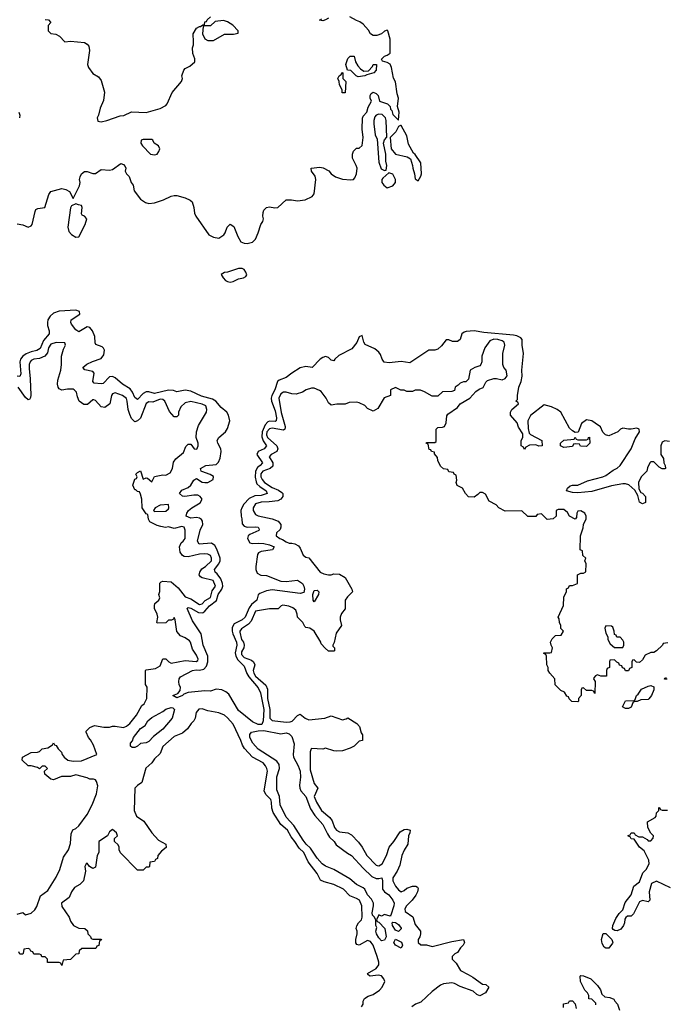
# Model space of a CAD drawing. Header units: inches. Extents: x 2710751 to 2829008, y 857003 to 965602.
# Tile 300 of 320: x 2800609 to 2805213, y 889788 to 896810. Entities that reach past the tile are written whole.
import ezdxf

# ---------------------------------------------------------------- set-up
doc = ezdxf.new("R2010")
doc.units = ezdxf.units.IN
doc.header["$MEASUREMENT"] = 0
doc.layers.add('C8808', color=7, linetype='Continuous')
doc.layers.add('C8809', color=7, linetype='Continuous')

msp = doc.modelspace()

# ---------------------------------------------------------------- linework, layer by layer
at = {"layer": 'C8808', "color": 2, "elevation": 6}
for points in [[(2803046, 889770), (2803058, 889790), (2803058, 889810), (2803068, 889830), (2803093.2, 889846.8), (2803130, 889858.8), (2803174, 889890), (2803193.2, 889910), (2803211.8, 889950), (2803206, 889970), (2803190, 889992.3), (2803164.9, 889995.1), (2803109.3, 889989.3), (2803096.4, 889996.4), (2803093.8, 890000)], [(2803806.9, 890000), (2803841.4, 889981.4), (2803910, 889931), (2803934, 889930), (2803954, 889910), (2803931, 889869), (2803890, 889848), (2803870, 889858), (2803843.1, 889883.1), (2803750, 889916), (2803710, 889936), (2803690, 889941.2), (2803630, 889934), (2803610, 889924), (2803550, 889879), (2803470, 889804), (2803431.1, 889788.9), (2803404.7, 889770)], [(2804716.4, 889783.6), (2804716.4, 889796.4), (2804690, 889826), (2804668.4, 889828.4), (2804668, 889850), (2804658, 889870), (2804638, 889890), (2804608, 889950), (2804606, 889990), (2804610, 889994), (2804630, 889992), (2804682, 889970), (2804730, 889922), (2804750.7, 889890.7), (2804760.7, 889860.7), (2804781.4, 889841.4), (2804818, 889838), (2804845.4, 889825.4), (2804852, 889810), (2804872, 889790), (2804887.3, 889747.3)], [(2804486, 889766), (2804487.3, 889792.7), (2804522, 889798), (2804530, 889814), (2804550, 889814), (2804571.3, 889791.3), (2804578, 889758)]]:
    msp.add_lwpolyline(points, dxfattribs=at)
at = {"layer": 'C8809', "color": 2}
for points, elevation in [([(2800590, 895354.8), (2800630, 895347.3), (2800670, 895330.8), (2800690, 895338.8), (2800698, 895350), (2800718, 895442), (2800724.5, 895455.5), (2800737.2, 895462.8), (2800788.9, 895471.1), (2800816.5, 895563.5), (2800830, 895584.7), (2800910, 895606), (2800938.8, 895598.8), (2800963.6, 895583.6), (2800990, 895534), (2801035.5, 895624.5), (2801041.2, 895650), (2801036, 895670), (2801040.9, 895690), (2801050, 895710.8), (2801070, 895727.3), (2801090, 895727.7), (2801130, 895712.7), (2801150, 895713.4), (2801190, 895741), (2801250, 895736), (2801270, 895742.8), (2801330, 895784.7), (2801350, 895778), (2801362, 895762), (2801366, 895750), (2801361, 895730), (2801371.3, 895710), (2801390.6, 895690.6), (2801404.7, 895650), (2801418, 895630), (2801426, 895590), (2801470.5, 895530.5), (2801505.2, 895505.2), (2801530, 895498.8), (2801570, 895502.8), (2801635.5, 895524.5), (2801690, 895551), (2801710, 895556), (2801730, 895556), (2801790, 895538.8), (2801823.5, 895523.5), (2801838, 895510), (2801851, 895471), (2801856, 895430), (2801864.7, 895410), (2801956.9, 895276.9), (2801990, 895258), (2802030, 895252), (2802064.7, 895275.3), (2802075.3, 895290), (2802088.7, 895330), (2802110, 895352), (2802135.3, 895335.3), (2802163.5, 895263.5), (2802186.4, 895226.4), (2802210, 895216), (2802230, 895214.8), (2802270, 895224), (2802290, 895246), (2802309.3, 895290), (2802328, 895350), (2802342, 895370), (2802348, 895390), (2802342, 895410), (2802344.7, 895435.3), (2802349.1, 895450.9), (2802369.1, 895470.9), (2802390, 895476), (2802427.5, 895467.5), (2802450, 895471), (2802510, 895526), (2802546.4, 895526.4), (2802590, 895517.3), (2802645.8, 895525.8), (2802695.1, 895550), (2802710, 895567.3), (2802720.9, 895670), (2802715.3, 895695.3), (2802689, 895730), (2802688, 895750), (2802750, 895759.1), (2802773, 895753), (2802812.4, 895732.4), (2802831, 895710), (2802861, 895690), (2802910, 895672.7), (2802970, 895667.6), (2802989.6, 895670.4), (2802998.6, 895681.4), (2803011.8, 895710), (2803014.5, 895750), (2803009.3, 895770), (2802981.5, 895821.5), (2802982.7, 895850), (2802990, 895872), (2803010, 895894), (2803030, 895894), (2803050, 895914), (2803059.3, 895970), (2803051.8, 896030), (2803053.2, 896106.8), (2803059, 896121), (2803084, 896150), (2803093.6, 896186.4), (2803118, 896230), (2803108, 896250), (2803108, 896270), (2803116.4, 896283.6), (2803130, 896292), (2803150, 896284.7), (2803164.7, 896270), (2803174, 896230), (2803231, 896211), (2803251.3, 896191.3), (2803252.7, 896172.7), (2803262, 896162), (2803270, 896134), (2803310, 896094), (2803314.5, 896150), (2803302, 896190), (2803309.2, 896250), (2803300.1, 896280.1), (2803290, 896368), (2803273.8, 896393.8), (2803260.9, 896470), (2803250, 896494), (2803230, 896505.2), (2803195.3, 896515.3), (2803188.4, 896528.4), (2803209.6, 896550.4), (2803230, 896557.3), (2803250, 896572), (2803251.1, 896670), (2803235.3, 896730), (2803230, 896735.3), (2803210, 896728.7), (2803190, 896709), (2803156.4, 896696.4), (2803130, 896698), (2803110, 896708), (2803095.5, 896735.5), (2803057.2, 896777.2), (2803035.3, 896795.3), (2803010, 896804), (2802964, 896830)], 2), ([(2800790, 896812), (2800814, 896810), (2800832, 896790), (2800812, 896768), (2800812, 896730), (2800831.3, 896711.3), (2800867.1, 896707.1), (2800893.7, 896693.7), (2800930, 896652), (2800970, 896658), (2801070, 896646.8), (2801090, 896636), (2801101.1, 896621.1), (2801106, 896590), (2801092.7, 896490), (2801099.3, 896470), (2801130, 896426.8), (2801170, 896402.8), (2801190, 896376), (2801213.2, 896293.2), (2801206, 896234), (2801181.6, 896178.4), (2801170.7, 896129.3), (2801161, 896110), (2801165.4, 896085.4), (2801190, 896081), (2801230, 896090.7), (2801325.4, 896125.4), (2801352.1, 896127.9), (2801406.6, 896153.4), (2801511.5, 896148.5), (2801610, 896176.3), (2801650, 896198.8), (2801659.3, 896210), (2801695.1, 896290), (2801762, 896370), (2801768.7, 896390), (2801764, 896410), (2801779, 896450), (2801790, 896461), (2801822, 896478), (2801858, 896510), (2801858, 896530), (2801844, 896570), (2801842, 896610), (2801848.7, 896630), (2801848.9, 896651.1), (2801845.2, 896710), (2801868.7, 896750), (2801890, 896762), (2801898, 896762), (2801914, 896774), (2801926, 896774), (2801930, 896794), (2801942, 896798), (2801946, 896810), (2801970, 896831)], 6), ([(2802810, 896822), (2802790, 896809), (2802770, 896802), (2802747.3, 896807.3), (2802763.1, 896816.9)], 2), ([(2800601.6, 896150), (2800610.3, 896130.3), (2800608, 896110)], 2), ([(2805242, 893802), (2805210, 893806), (2805190, 893798), (2805182, 893770), (2805182, 893710), (2805199.6, 893679.6), (2805202, 893650), (2805211.6, 893631.6), (2805214, 893610), (2805210, 893606), (2805190, 893606), (2805170, 893618), (2805130, 893658), (2805110, 893658), (2805102, 893650), (2805085.4, 893614.6), (2805082, 893590), (2805042, 893550), (2805022, 893510), (2805023.6, 893463.6), (2805038, 893438), (2805050, 893434), (2805071.3, 893410), (2805072, 893368), (2805050, 893358), (2805029.3, 893369.3), (2805016.4, 893416.4), (2804995.3, 893455.3), (2804953.6, 893493.6), (2804930, 893501.2), (2804910, 893501.2), (2804830, 893486), (2804690, 893444.2), (2804590, 893436), (2804550, 893439.3), (2804508, 893450), (2804515.3, 893470), (2804533.6, 893486.4), (2804550, 893491), (2804590, 893491), (2804659, 893521), (2804768, 893550), (2804790, 893558.8), (2804841.5, 893598.5), (2804870, 893611.3), (2804890, 893631.3), (2804968.7, 893750), (2804998, 893822), (2805028, 893870), (2805026, 893890), (2805010, 893898), (2804970, 893888.7), (2804950, 893888.7), (2804910, 893898), (2804894, 893890), (2804874, 893870), (2804810, 893842), (2804786, 893850), (2804768.4, 893868.4), (2804750, 893906), (2804713.6, 893933.6), (2804688, 893950), (2804650, 893956), (2804616, 893930), (2804592.7, 893867.3), (2804570, 893866), (2804550, 893878), (2804530, 893898), (2804468.7, 894010), (2804442, 894030), (2804402, 894050), (2804350, 894062.7), (2804252.8, 893987.2), (2804233.4, 893950), (2804234.8, 893894.8), (2804241, 893861), (2804251.1, 893851.1), (2804332, 893810), (2804334, 893770), (2804310, 893768.7), (2804290, 893778), (2804244.7, 893775.3), (2804218, 893762), (2804210, 893746), (2804202, 893762), (2804186, 893770), (2804186, 893810), (2804198, 893830), (2804196.4, 893856.4), (2804165.2, 893905.2), (2804155.5, 893935.5), (2804108, 893990), (2804108.4, 894011.6), (2804118, 894030), (2804166, 894070), (2804162, 894082), (2804148, 894090), (2804158, 894102), (2804158, 894130), (2804169.2, 894190), (2804186, 894230), (2804192, 894268), (2804189.4, 894310), (2804200.7, 894430), (2804192.7, 894490), (2804192.7, 894530), (2804182, 894542), (2804155, 894555.1), (2804130, 894560.9), (2803918.2, 894578.2), (2803850, 894590.9), (2803793.5, 894586.5), (2803778, 894582), (2803761, 894570), (2803750.5, 894529.5), (2803730, 894514), (2803695.3, 894515.3), (2803670, 894528), (2803650, 894528), (2803615.9, 894484.1), (2803590, 894461.2), (2803570, 894454), (2803525.8, 894454.2), (2803390, 894362), (2803328.5, 894371.5), (2803243.3, 894363.3), (2803208.1, 894368.1), (2803192.7, 894390), (2803182, 894422), (2803170, 894439.3), (2803141.6, 894461.6), (2803073.6, 894493.6), (2803064, 894510), (2803050, 894558), (2803030, 894548), (2803013, 894507), (2802977.7, 894462.3), (2802885.1, 894414.9), (2802856, 894390), (2802850, 894378), (2802830, 894382), (2802810, 894402), (2802790, 894408.7), (2802770, 894402), (2802752, 894390), (2802694, 894330), (2802650, 894337.2), (2802610, 894326.6), (2802550, 894289.6), (2802510, 894258), (2802460.4, 894239.6), (2802447.8, 894230), (2802428.3, 894170), (2802407.1, 894130), (2802401.8, 894110), (2802404.4, 894090), (2802430, 894021), (2802439.6, 893970), (2802437.1, 893950), (2802430, 893944.7), (2802390, 893946.6), (2802377.7, 893942.3), (2802358.9, 893921.1), (2802338.3, 893870), (2802336.2, 893836.2), (2802345.5, 893805.5), (2802368.4, 893770), (2802353.4, 893750), (2802310.4, 893729.6), (2802300.4, 893710), (2802340.4, 893650), (2802323.8, 893630), (2802303.8, 893616.2), (2802290.2, 893590), (2802287.3, 893547.3), (2802294.2, 893514.2), (2802300.7, 893500.7), (2802320.7, 893480.7), (2802365.5, 893450), (2802374, 893430), (2802330, 893417.7), (2802285.8, 893414.2), (2802244.1, 893395.9), (2802206.1, 893353.9), (2802191.8, 893330), (2802185.7, 893310), (2802187.4, 893270), (2802193.7, 893250), (2802195.8, 893215.8), (2802210, 893198), (2802230, 893190.4), (2802290, 893193.7), (2802310, 893190.4), (2802316.3, 893176.3), (2802313.1, 893166.9), (2802250, 893139.6), (2802238, 893130), (2802232.4, 893110), (2802250, 893080.4), (2802270, 893073.7), (2802310, 893078), (2802350, 893074), (2802390, 893065.5), (2802422.8, 893050), (2802412, 893030), (2802330, 893016.3), (2802312.8, 893007.3), (2802303.6, 892996.4), (2802291.8, 892910), (2802292, 892890), (2802302.8, 892862.7), (2802328.5, 892848.5), (2802370, 892846), (2802470, 892805.5), (2802510, 892803.8), (2802590, 892812.4), (2802624.9, 892790), (2802635.8, 892770), (2802639.5, 892750), (2802634, 892726), (2802610, 892716.9), (2802410, 892745.1), (2802370, 892737.6), (2802321.4, 892718.6), (2802310.4, 892709.6), (2802299.3, 892670), (2802261.2, 892638.8), (2802244.7, 892615.3), (2802216.5, 892550), (2802194.9, 892530), (2802138.8, 892501.2), (2802125.1, 892474.9), (2802123.7, 892450), (2802128.4, 892430), (2802156.1, 892370), (2802157.3, 892350), (2802145.4, 892294.6), (2802151.1, 892270), (2802164.7, 892244.7), (2802210, 892200.5), (2802227.5, 892147.5), (2802243.1, 892123.1), (2802310, 892044.4), (2802326.3, 892010), (2802348.9, 891890), (2802344.9, 891810), (2802335.2, 891784.8), (2802310, 891782.7), (2802270, 891802.7), (2802170, 891883.7), (2802099.7, 891999.7), (2802077.7, 892017.7), (2802050, 892029.8), (2802010, 892035.1), (2801970, 892020.7), (2801930, 892023.7), (2801810, 892012.3), (2801778.8, 892001.2), (2801770, 891989.4), (2801730, 891974), (2801702, 891990), (2801736, 892004), (2801753.6, 892026.4), (2801755.1, 892050), (2801747, 892067), (2801744, 892090), (2801745.4, 892110), (2801755.2, 892124.8), (2801841.2, 892170), (2801866.4, 892173.6), (2801890, 892170.2), (2801921.4, 892178.6), (2801940, 892200), (2801951.1, 892230), (2801949.7, 892270), (2801916.9, 892350), (2801903.1, 892430), (2801842, 892522), (2801802.7, 892610), (2801810, 892617.3), (2801830, 892614.4), (2801882.8, 892582.8), (2801910, 892579.5), (2801917, 892583), (2801930, 892591.8), (2801962.6, 892630), (2802012.4, 892667.6), (2802024.5, 892710), (2802049.8, 892750), (2802056.4, 892770), (2802054.7, 892790), (2802042.3, 892822.3), (2802017.7, 892857.7), (2802002.9, 892870), (2801998.7, 892890), (2802029.7, 892930), (2802039.1, 892950), (2802039.2, 892970), (2802014.7, 893034.7), (2801999.4, 893059.4), (2801976.6, 893076.6), (2801889.7, 893069.7), (2801877, 893090), (2801896.9, 893170), (2801914.7, 893210), (2801913.3, 893233.3), (2801905.7, 893245.7), (2801890, 893255.8), (2801870, 893259.1), (2801830, 893255.8), (2801796, 893270), (2801799.6, 893290), (2801813.3, 893310), (2801837, 893330), (2801895.3, 893364.7), (2801909.6, 893390), (2801897, 893410), (2801878.5, 893418.5), (2801850, 893418.9), (2801786, 893410), (2801770, 893412.7), (2801749.2, 893430), (2801766.2, 893453.8), (2801810, 893474.4), (2801829.5, 893490), (2801850, 893526.8), (2801864.5, 893535.5), (2801870, 893537.3), (2801910, 893513), (2801930, 893508.5), (2801950, 893510.5), (2801989.2, 893530), (2801991.5, 893551.5), (2801967.7, 893567.7), (2801906.8, 893586.8), (2801902, 893590), (2801899, 893610), (2801935.3, 893630), (2802010, 893638.7), (2802026.4, 893653.6), (2802037.4, 893682.6), (2802045.7, 893730), (2802043.5, 893750), (2802020.9, 893790), (2802018, 893810), (2802029.6, 893830.4), (2802076.2, 893870), (2802090, 893894.8), (2802107.8, 893950), (2802097.4, 893990), (2802085.6, 894010), (2802044.8, 894044.8), (2802008, 894090), (2801983.3, 894103.3), (2801905.7, 894125.7), (2801830, 894162), (2801790, 894168), (2801730, 894157.2), (2801705.8, 894165.8), (2801670, 894168.4), (2801570, 894144.8), (2801530, 894155.3), (2801510, 894156), (2801490, 894144.2), (2801450, 894102), (2801430, 894116), (2801413.2, 894153.2), (2801396.5, 894176.5), (2801342, 894210), (2801290, 894256.2), (2801270, 894265.6), (2801250, 894263.6), (2801203.8, 894216.2), (2801190, 894212), (2801139, 894219), (2801129.5, 894230), (2801140.9, 894290), (2801130, 894300.9), (2801072.9, 894312.9), (2801059, 894330), (2801087.1, 894352.9), (2801127, 894373), (2801190, 894392.7), (2801210, 894421), (2801212.6, 894452.6), (2801207.6, 894467.6), (2801196.3, 894476.3), (2801152.5, 894492.5), (2801146.3, 894506.3), (2801145.1, 894550), (2801127, 894590), (2801110, 894615.1), (2801090, 894620.7), (2801030, 894584.5), (2801010, 894597.2), (2800979.1, 894639.1), (2800972.3, 894650), (2800976, 894670), (2801037, 894710), (2801035.1, 894730), (2801010, 894738.9), (2800890, 894732.3), (2800850, 894716.9), (2800825.1, 894694.9), (2800810.3, 894670), (2800806.7, 894650), (2800808.1, 894628.1), (2800819.5, 894590), (2800818.4, 894570), (2800778.4, 894521.6), (2800754.3, 894465.7), (2800730, 894451.3), (2800690, 894442.3), (2800653.8, 894426.2), (2800630.2, 894409.8), (2800614.9, 894390), (2800610.3, 894370), (2800616.2, 894283.8), (2800610, 894266.6), (2800590, 894268)], 2), ([(2800590, 890432), (2800630, 890442), (2800650, 890426), (2800690, 890439.1), (2800717.1, 890462.9), (2800730, 890486), (2800758, 890562), (2800810, 890599.1), (2800870, 890694.8), (2800895.1, 890750), (2800922, 890838), (2800956.2, 890890), (2800970, 890934), (2800975.3, 891004.7), (2800988.4, 891031.6), (2801010, 891042), (2801030, 891061), (2801090, 891142), (2801126.6, 891210), (2801157, 891290), (2801165.6, 891345.6), (2801157.2, 891377.2), (2801149, 891389), (2801134, 891394), (2801110, 891394), (2801090, 891404), (2801010, 891424), (2800970, 891412.3), (2800906.4, 891413.6), (2800850.9, 891389.1), (2800830, 891394), (2800788, 891430), (2800786, 891450), (2800806, 891470), (2800790, 891486), (2800770, 891486), (2800750, 891468), (2800736.4, 891476.4), (2800690, 891488.7), (2800669.3, 891489.3), (2800626, 891530), (2800628, 891550), (2800690, 891584.7), (2800734.6, 891585.4), (2800750, 891592), (2800770, 891611.3), (2800810, 891618), (2800842, 891638), (2800850, 891652), (2800858, 891638), (2800870, 891634), (2800882, 891610), (2800906, 891586), (2800911, 891570), (2800926, 891550), (2800952, 891530), (2800990, 891523), (2801050, 891525.5), (2801158, 891570), (2801136.3, 891636.3), (2801114, 891674), (2801099, 891690), (2801082, 891730), (2801084, 891736), (2801110, 891762), (2801143.1, 891776.9), (2801210, 891764.7), (2801250, 891764.7), (2801270, 891772), (2801290, 891772), (2801350, 891762.8), (2801370, 891770.8), (2801395.1, 891790), (2801440.9, 891850), (2801480.2, 891919.8), (2801495.3, 891930), (2801515.3, 891970), (2801518, 892050), (2801506, 892070), (2801506, 892170), (2801510, 892174), (2801576.4, 892183.6), (2801610, 892202), (2801630, 892252), (2801650, 892251.3), (2801672, 892230), (2801690, 892221), (2801790, 892241), (2801868, 892232), (2801879, 892241), (2801882, 892250), (2801870, 892278), (2801842, 892322), (2801828, 892370), (2801820.4, 892380.4), (2801790, 892402), (2801756.5, 892416.5), (2801730, 892448), (2801718, 892530), (2801710, 892546), (2801704.7, 892535.3), (2801691.3, 892528.7), (2801670, 892528.7), (2801650, 892508.7), (2801590, 892506), (2801586, 892510), (2801593.2, 892550), (2801589, 892570), (2801569.2, 892610), (2801569, 892630), (2801572.9, 892647.1), (2801602, 892670), (2801607.3, 892687.3), (2801602, 892710), (2801608.9, 892731.1), (2801609.1, 892790.9), (2801618, 892802), (2801630, 892806.8), (2801690, 892802), (2801738.5, 892758.5), (2801790, 892694.8), (2801830, 892680.5), (2801890, 892640.5), (2801910, 892644.9), (2801932.6, 892667.4), (2801970, 892688.4), (2801982, 892738), (2802005.2, 892770), (2801988.7, 892810), (2801909.4, 892829.4), (2801897.2, 892837.2), (2801888.7, 892850), (2801893.2, 892870), (2801906.8, 892893.2), (2801932.7, 892910), (2801976, 892950), (2801977.2, 892970), (2801969.1, 892989.1), (2801950, 892999), (2801930, 893001.2), (2801890, 892999.3), (2801810, 892979.3), (2801782.7, 892982.7), (2801769, 892989), (2801752.9, 893012.9), (2801749, 893051), (2801760.2, 893079.8), (2801775.3, 893090), (2801788, 893110), (2801788.7, 893170), (2801782, 893190), (2801764.5, 893195.5), (2801710, 893182), (2801670, 893193.2), (2801649, 893189), (2801614.6, 893194.6), (2801590, 893202), (2801538, 893230), (2801528.4, 893248.4), (2801522, 893282), (2801510, 893286), (2801482, 893330), (2801479, 893390), (2801470, 893426), (2801462, 893442), (2801450, 893446), (2801438, 893458), (2801430, 893458), (2801415.3, 893490), (2801430, 893534), (2801442, 893538), (2801446, 893550), (2801438, 893570), (2801450, 893582), (2801470, 893592), (2801490, 893534), (2801510, 893542), (2801519.6, 893539.6), (2801550, 893514), (2801570, 893551.3), (2801630, 893564.7), (2801650, 893562), (2801682, 893578), (2801698, 893610), (2801704.7, 893655.3), (2801721.2, 893678.8), (2801776, 893724), (2801794.6, 893765.4), (2801810, 893782), (2801830, 893782), (2801854, 893750), (2801872.9, 893747.1), (2801882, 893770), (2801882, 893790), (2801868, 893830), (2801868.9, 893871.1), (2801884.7, 893915.3), (2801941.2, 894010), (2801944, 894030), (2801936, 894056), (2801910, 894069), (2801830, 894086), (2801790, 894078), (2801759.1, 894050), (2801741, 894010), (2801742, 893990), (2801730, 893978), (2801710, 893978), (2801676.5, 894016.5), (2801644, 894090), (2801630, 894101.2), (2801610, 894102.7), (2801557.3, 894082.7), (2801530, 894084), (2801510, 894073.2), (2801470, 893968.7), (2801450, 893948.7), (2801430, 893942), (2801406.6, 893966.6), (2801394, 893994), (2801382, 894030), (2801376.2, 894090), (2801370, 894108.7), (2801342, 894130), (2801290, 894149), (2801270, 894142), (2801262.8, 894130), (2801251.3, 894070), (2801214.8, 894045.2), (2801190, 894048.7), (2801150, 894095.3), (2801138, 894098), (2801130, 894099), (2801093.4, 894066.6), (2801065.6, 894065.6), (2801034, 894090), (2801020.2, 894120.2), (2801013.2, 894153.2), (2800998, 894170), (2800990, 894174), (2800950, 894174), (2800910, 894169), (2800890, 894178), (2800884, 894190), (2800879, 894210), (2800880.2, 894239.8), (2800902, 894310), (2800908, 894350), (2800908, 894410), (2800920.4, 894459.6), (2800935.3, 894490), (2800930, 894506), (2800870, 894508.7), (2800830, 894495.1), (2800814.8, 894470), (2800806.4, 894433.6), (2800788.5, 894411.5), (2800750, 894394.5), (2800710, 894389.2), (2800690, 894379), (2800682.8, 894370), (2800677.3, 894350), (2800677.3, 894322.7), (2800684.4, 894250), (2800687.1, 894132.9), (2800684.7, 894115.3), (2800678, 894102), (2800670, 894098), (2800650, 894115.3), (2800597, 894190)], 6), ([(2805230, 892366), (2805198, 892362), (2805194, 892350), (2805150, 892308), (2805130, 892298), (2805110, 892298), (2805070, 892278), (2805050, 892246), (2805030, 892226), (2805007.3, 892227.3), (2804990, 892246), (2804978, 892242), (2804974, 892230), (2804974, 892190), (2804958, 892182), (2804950, 892166), (2804930, 892166), (2804922, 892182), (2804907.3, 892187.3), (2804902, 892202), (2804887.3, 892207.3), (2804882, 892222), (2804867.3, 892227.3), (2804850, 892246), (2804818, 892242), (2804814, 892230), (2804814, 892190), (2804798, 892182), (2804794, 892170), (2804792.7, 892127.3), (2804752.7, 892127.3), (2804730, 892138), (2804714, 892130), (2804703.6, 892116.4), (2804702, 892110), (2804712, 892090), (2804710, 892006), (2804702, 892022), (2804690, 892026), (2804650, 892026), (2804630, 892046), (2804618, 892042), (2804614, 892030), (2804614, 891990), (2804594, 891970), (2804594, 891950), (2804590, 891946), (2804547.3, 891947.3), (2804527.3, 891967.3), (2804522, 891982), (2804510, 891986), (2804494.6, 892014.6), (2804467.3, 892027.3), (2804427.3, 892067.3), (2804426, 892110), (2804388.9, 892148.9), (2804378, 892170), (2804378, 892190), (2804368, 892210), (2804366, 892270), (2804362, 892282), (2804346, 892290), (2804346, 892294), (2804390, 892294), (2804402, 892298), (2804408, 892330), (2804398, 892350), (2804395.3, 892370), (2804405.6, 892394.4), (2804430, 892418), (2804470, 892422), (2804486, 892450), (2804468.4, 892468.4), (2804468, 892490), (2804458, 892510), (2804456.4, 892536.4), (2804448, 892550), (2804487.3, 892632.7), (2804488.9, 892691.1), (2804507.3, 892732.7), (2804508.4, 892751.6), (2804522, 892758), (2804530, 892774), (2804550, 892774), (2804586, 892790), (2804586, 892850), (2804610, 892862), (2804630, 892862), (2804647.3, 892872.7), (2804648, 892930), (2804638, 892950), (2804646, 892970), (2804626, 892990), (2804622, 893022), (2804606, 893030), (2804608, 893130), (2804627.3, 893187.3), (2804628.9, 893211.1), (2804648, 893250), (2804648, 893270), (2804638, 893290), (2804610, 893308), (2804590, 893306), (2804582, 893290), (2804579.6, 893260.4), (2804570, 893248.7), (2804528.9, 893268.9), (2804514.6, 893294.6), (2804490, 893318), (2804450, 893318), (2804434, 893310), (2804434, 893270), (2804414, 893250), (2804370, 893246), (2804330, 893286), (2804298, 893282), (2804290, 893266), (2804232.7, 893267.3), (2804190, 893308), (2804070, 893306), (2804026, 893330), (2804006, 893350), (2803956.4, 893376.4), (2803930, 893426), (2803910, 893438), (2803890, 893438), (2803876.9, 893423.1), (2803850, 893406), (2803810, 893408), (2803788, 893430), (2803766, 893470), (2803728.7, 893488.7), (2803722, 893510), (2803726, 893526), (2803722, 893562), (2803708, 893568), (2803702, 893582), (2803670, 893586), (2803662, 893602), (2803630, 893606), (2803610, 893626), (2803590, 893666), (2803588, 893688), (2803566, 893714), (2803566, 893726), (2803546, 893730), (2803542, 893742), (2803530, 893746), (2803522, 893782), (2803508, 893790), (2803510, 893794), (2803570, 893794), (2803578, 893802), (2803578, 893890), (2803590, 893902), (2803623.6, 893903.6), (2803638, 893910), (2803650, 893934), (2803655.3, 893984.7), (2803663.1, 893996.9), (2803730, 894044.7), (2803749.1, 894070.9), (2803818, 894110), (2803861.2, 894158.8), (2803884.7, 894175.3), (2803912.9, 894187.1), (2803934, 894226), (2803944, 894236), (2803990, 894251), (2804010, 894251), (2804050, 894241), (2804070, 894251), (2804078.9, 894261.1), (2804085.2, 894270), (2804078, 894310), (2804062, 894330), (2804055.3, 894350), (2804055.3, 894430), (2804069, 894490), (2804064, 894510), (2804050, 894519.3), (2804018, 894530), (2803990, 894531.1), (2803960.9, 894519.1), (2803926, 894470), (2803904.7, 894410), (2803904.7, 894370), (2803898, 894350), (2803890, 894342), (2803854, 894330), (2803822, 894310), (2803810, 894246), (2803790, 894228), (2803772.7, 894227.3), (2803750, 894218), (2803736.9, 894203.1), (2803714, 894190), (2803710, 894166), (2803690, 894158), (2803623.6, 894156.4), (2803590, 894126), (2803550, 894126), (2803496.4, 894156.4), (2803467.3, 894167.3), (2803430, 894168), (2803410, 894158), (2803370, 894158), (2803350, 894168), (2803328, 894168), (2803290, 894186), (2803254, 894170), (2803254, 894130), (2803207.1, 894112.9), (2803163.6, 894036.4), (2803130, 894018), (2803090, 894038), (2803070, 894058), (2803030, 894078), (2803010, 894082), (2802959.6, 894080.4), (2802930, 894068), (2802870, 894068.7), (2802830, 894062), (2802810, 894078), (2802795.3, 894110), (2802758, 894158), (2802746.8, 894166.8), (2802710, 894181.2), (2802690, 894181.2), (2802650.8, 894169.2), (2802625.4, 894154.6), (2802579.8, 894140.2), (2802550, 894142), (2802510, 894154), (2802490, 894154), (2802470, 894142), (2802458, 894110), (2802472.3, 894007.7), (2802502.4, 893910), (2802501.4, 893898.6), (2802498.8, 893890), (2802490, 893883.7), (2802410, 893896.9), (2802390, 893892.6), (2802372, 893870), (2802368.4, 893850), (2802375.8, 893830), (2802442, 893770), (2802450.8, 893750), (2802442.8, 893730), (2802401, 893710), (2802388.6, 893691.4), (2802413, 893650), (2802413.8, 893626.2), (2802396, 893610), (2802343.8, 893590), (2802329.3, 893570.7), (2802329, 893551), (2802337, 893530), (2802355.5, 893510), (2802410, 893474.9), (2802455.4, 893455.4), (2802478.3, 893438.3), (2802484.9, 893430), (2802484.9, 893410), (2802470.3, 893389.7), (2802450, 893379.6), (2802389, 893371), (2802330, 893369.2), (2802290, 893357.2), (2802274.8, 893330), (2802274.8, 893310), (2802290, 893281), (2802310, 893270.8), (2802410, 893251), (2802452.8, 893232.8), (2802471, 893210), (2802472, 893190), (2802466, 893174), (2802441, 893150), (2802438, 893130), (2802464.7, 893110), (2802483.5, 893103.5), (2802510, 893086), (2802530, 893078), (2802550, 893078), (2802570, 893071.3), (2802596.8, 893056.8), (2802610, 893042), (2802630, 892992), (2802650, 892978), (2802670, 892972), (2802752, 892870), (2802778, 892858), (2802810, 892851), (2802830, 892851.3), (2802850, 892858), (2802890, 892856), (2802930, 892831.3), (2802978, 892750), (2802982, 892730), (2802945.8, 892694.2), (2802931, 892670), (2802930.8, 892609.2), (2802904, 892576), (2802894.8, 892550), (2802894.8, 892530), (2802904.7, 892490), (2802865.8, 892434.2), (2802851.6, 892368.4), (2802842, 892350), (2802842, 892342), (2802854, 892330), (2802854, 892310), (2802850, 892306), (2802810, 892306), (2802787.3, 892327.3), (2802758, 892358), (2802755.3, 892370), (2802710, 892448.7), (2802678, 892470), (2802650, 892475.3), (2802642, 892482), (2802628, 892510), (2802589.1, 892549.1), (2802588.7, 892570), (2802578, 892598), (2802556.4, 892616.4), (2802528.4, 892628.4), (2802486, 892634), (2802474, 892630), (2802451.3, 892608.7), (2802390, 892609.2), (2802290, 892592.3), (2802259, 892521), (2802241.7, 892498.3), (2802190, 892466.6), (2802178.4, 892450), (2802178, 892442), (2802190, 892390.8), (2802204.2, 892370), (2802208.8, 892350), (2802208.4, 892330), (2802190, 892302), (2802190, 892282.8), (2802210, 892260.4), (2802261.7, 892241.7), (2802277.3, 892230), (2802284.9, 892210), (2802274, 892170), (2802278, 892150), (2802290, 892128.4), (2802363.7, 892063.7), (2802376.7, 892036.7), (2802375.3, 891970), (2802392.2, 891890), (2802393, 891830), (2802410, 891813), (2802510, 891800.3), (2802536.8, 891803.2), (2802552, 891808), (2802590, 891846.8), (2802610, 891858), (2802644.7, 891830), (2802670, 891817.3), (2802786, 891830), (2802830, 891844.7), (2802910, 891818), (2802936.4, 891823.6), (2802950, 891831.3), (2803012, 891790), (2803032, 891770), (2803043.6, 891723.6), (2803054, 891710), (2803054, 891670), (2803030, 891666), (2802994, 891630), (2802965.4, 891614.6), (2802910, 891595.3), (2802870, 891594), (2802850, 891595.3), (2802790, 891614), (2802770, 891609), (2802690, 891613.2), (2802686.8, 891610), (2802680.7, 891590), (2802681.4, 891461.4), (2802710, 891362), (2802734, 891330), (2802708.9, 891270), (2802725.3, 891230), (2802761.6, 891170), (2802819.9, 891119.9), (2802836.2, 891096.2), (2802853.4, 891050), (2802867.7, 891030), (2802890, 891017.3), (2802950, 891010.8), (2802975.8, 890995.8), (2803025.3, 890945.3), (2803050.7, 890910), (2803084, 890850), (2803150, 890781), (2803158, 890778), (2803170, 890774.8), (2803192.7, 890790), (2803225.2, 890850), (2803244, 890910), (2803277.2, 890950), (2803322, 891018), (2803350, 891036), (2803370, 891038), (2803394, 891030), (2803392, 891010), (2803381, 890990), (2803376, 890930), (2803350, 890888), (2803334.8, 890850), (2803318.8, 890781.2), (2803301.3, 890738.7), (2803270.7, 890690), (2803270.7, 890670), (2803290, 890631), (2803310, 890604), (2803330, 890591), (2803350, 890598.8), (2803370, 890616), (2803410, 890631), (2803434, 890630), (2803444.7, 890624.7), (2803450, 890614), (2803446, 890590), (2803433.7, 890566.3), (2803407.3, 890530), (2803367.3, 890490), (2803356, 890470), (2803358, 890450), (2803413, 890413), (2803430, 890358), (2803466, 890310), (2803466.8, 890290), (2803462.8, 890270), (2803451.3, 890250), (2803451.3, 890230), (2803470, 890211.3), (2803510, 890211.3), (2803550, 890200.7), (2803690, 890236), (2803774, 890250), (2803782, 890230), (2803771.3, 890210), (2803751.3, 890190), (2803730, 890158), (2803711.6, 890148.4), (2803694, 890130), (2803694, 890110), (2803721, 890081), (2803751.3, 890030), (2803806.9, 890000)], 6), ([(2805227.3, 892107.3), (2805207.3, 892107.3), (2805210, 892114), (2805222, 892118)], 6), ([(2803093.8, 890000), (2803088, 890008), (2803150, 890042.8), (2803169.4, 890070), (2803169.5, 890090), (2803158.4, 890130), (2803130, 890209), (2803116.2, 890230), (2803110, 890237), (2803090, 890243.7), (2803030, 890209.2), (2803014, 890214), (2803005.6, 890225.6), (2803006, 890250), (2803015.1, 890290), (2803015.1, 890310), (2803009, 890330), (2803012.5, 890347.5), (2803024, 890370), (2803045.2, 890390), (2803051.6, 890410), (2803049.2, 890490), (2803031.8, 890530), (2803010, 890543.7), (2802962, 890562), (2802919, 890610), (2802850, 890642), (2802781, 890661), (2802754.8, 890674.8), (2802730, 890721.2), (2802665.3, 890805.3), (2802635.1, 890870), (2802601.1, 890901.1), (2802571.3, 890950), (2802543.7, 890983.7), (2802519.5, 891030), (2802471, 891071), (2802417.1, 891157.1), (2802406.9, 891186.9), (2802405.6, 891230), (2802399.5, 891250), (2802363.9, 891283.9), (2802352.3, 891310), (2802375.1, 891450), (2802372.3, 891470), (2802362.7, 891490), (2802345.2, 891510), (2802269.6, 891549.7), (2802212.8, 891612.8), (2802197.2, 891637.2), (2802187, 891670), (2802130, 891785.2), (2802090, 891832.3), (2802070, 891849.3), (2802030, 891866), (2801950, 891882), (2801910, 891895.1), (2801886.9, 891893.1), (2801867.3, 891870), (2801861, 891830), (2801851.3, 891810), (2801831.3, 891790), (2801806.4, 891753.6), (2801770, 891722), (2801710, 891699), (2801630, 891628), (2801610, 891578), (2801570, 891538), (2801550.7, 891509.3), (2801507.9, 891472.1), (2801481, 891370), (2801450, 891349), (2801430.7, 891329.3), (2801426, 891170), (2801441, 891130), (2801494.4, 891094.4), (2801551.6, 891011.6), (2801599.6, 890959.6), (2801652, 890930), (2801652.7, 890907.3), (2801619.6, 890880.4), (2801594, 890850), (2801592.7, 890827.3), (2801578, 890822), (2801570, 890806), (2801538, 890802), (2801534, 890770), (2801530, 890766), (2801510, 890766), (2801490, 890746), (2801450, 890746), (2801328.4, 890868.4), (2801318, 890890), (2801318, 890910), (2801310, 890926), (2801286, 890950), (2801286, 890970), (2801306, 890990), (2801298, 891010), (2801270, 891035.3), (2801250, 891018), (2801234, 890990), (2801174, 890950), (2801172, 890870), (2801162, 890850), (2801150, 890766), (2801130, 890758), (2801106, 890770), (2801090, 890795.3), (2801082, 890790), (2801074, 890770), (2801076.9, 890736.9), (2801064.7, 890670), (2801036.8, 890643.2), (2800999.8, 890620.2), (2800978, 890590), (2800962, 890550), (2800907.7, 890510), (2800910, 890484.7), (2800961, 890410), (2800970, 890382), (2800992, 890350), (2801030, 890331.3), (2801074, 890330), (2801092.7, 890312.7), (2801094, 890290), (2801112.7, 890272.7), (2801118, 890258), (2801130, 890254), (2801190, 890254), (2801191.6, 890248.4), (2801178, 890242), (2801172.7, 890207.3), (2801158, 890202), (2801152.7, 890187.3), (2801052.7, 890187.3), (2801034, 890170), (2801031.1, 890148.9), (2801010, 890146), (2800971.6, 890108.4), (2800918, 890102), (2800910, 890066), (2800902, 890082), (2800890, 890086), (2800807.3, 890087.3), (2800806, 890110), (2800790, 890126), (2800767.3, 890127.3), (2800762, 890142), (2800750, 890146), (2800710, 890146), (2800702, 890162), (2800687.3, 890167.3), (2800682, 890182), (2800670, 890186), (2800638, 890182), (2800634, 890150), (2800630, 890146), (2800610, 890146), (2800602, 890162)], 6), ([(2805250, 890618), (2805150, 890666), (2805114, 890650), (2805098, 890590), (2805102, 890530), (2805090, 890518), (2805050, 890528), (2805030, 890518), (2804986.4, 890433.6), (2804970, 890418), (2804943.6, 890416.4), (2804931.6, 890408.4), (2804924.7, 890395.3), (2804922.8, 890370), (2804914.8, 890350), (2804895.9, 890324.1), (2804870, 890313.2), (2804854, 890314), (2804842, 890322), (2804835.3, 890330), (2804839, 890350), (2804860.2, 890399.8), (2804883.1, 890436.9), (2804910, 890462), (2804925.6, 890514.4), (2804968.7, 890570), (2804989.3, 890630.7), (2805030, 890662), (2805053.6, 890726.4), (2805077.2, 890750), (2805097.2, 890790), (2805096.5, 890816.5), (2805062, 890882), (2805028.7, 890910), (2804990, 890966), (2804968.4, 890968.4), (2804962, 890982), (2804950, 890986), (2804948.4, 890991.6), (2804962, 890998), (2804968.4, 891011.6), (2804990, 891012), (2804998, 890998), (2805023.6, 890983.6), (2805050, 890982), (2805083.6, 890963.6), (2805090, 890954), (2805110, 890954), (2805127.3, 890972.7), (2805128, 890990), (2805108.7, 891008.7), (2805088.4, 891048.4), (2805086, 891090), (2805140.4, 891119.6), (2805148, 891130), (2805150, 891154), (2805166, 891170), (2805166, 891190), (2805170, 891194), (2805178, 891178), (2805190, 891174), (2805228, 891172)], 6)]:
    msp.add_lwpolyline(points, dxfattribs=dict(at, elevation=elevation))
for points, elevation in [([(2802063.1, 896803.1), (2802003.6, 896796.4), (2801970, 896766), (2801930, 896766), (2801918, 896762), (2801912, 896710), (2801930, 896674), (2801950, 896662), (2801990, 896662), (2802070, 896706), (2802132.7, 896707.3), (2802166, 896714), (2802168, 896730), (2802128, 896770), (2802090, 896794)], 6), ([(2803063.6, 896443.6), (2803095.3, 896444.7), (2803124, 896476), (2803130, 896491.3), (2803154, 896490), (2803151.1, 896448.9), (2803134, 896430), (2803083.6, 896416.4), (2803070, 896408.7), (2803023.1, 896403.1), (2803008.9, 896408.9), (2802970, 896448), (2802946, 896450), (2802935.3, 896490), (2802950, 896534), (2802966, 896550), (2802994, 896550), (2803004.7, 896510), (2803020.5, 896480.5), (2803038.8, 896458.8)], 2), ([(2802908.4, 896288.4), (2802908, 896310), (2802890, 896346), (2802888, 896370), (2802878, 896390), (2802886, 896410), (2802902, 896418), (2802910, 896434), (2802914, 896430), (2802914, 896390), (2802934, 896370), (2802930, 896288.7)], 2), ([(2803170, 896135.3), (2803150, 896128.7), (2803142.5, 896117.5), (2803133.4, 896090), (2803133.7, 896066.3), (2803144.9, 895990), (2803158, 895958), (2803170, 895794), (2803186.4, 895746.4), (2803210, 895734), (2803222, 895738), (2803228, 895770), (2803220.2, 895800.2), (2803219, 895850), (2803204, 895930), (2803210, 895954), (2803227.3, 895972.7), (2803222, 896090), (2803218, 896110), (2803194, 896134)], 2), ([(2803330, 896055.3), (2803324.7, 896055.3), (2803310, 896048), (2803290.9, 896009.1), (2803251.3, 895968.7), (2803258.8, 895890), (2803290, 895851), (2803371.1, 895831.1), (2803396.9, 895816.9), (2803411.1, 895771.1), (2803411.6, 895751.6), (2803424.7, 895710), (2803430, 895674), (2803450, 895662), (2803470, 895694), (2803473.2, 895710), (2803469, 895790), (2803430, 895848), (2803417.2, 895857.2), (2803382.7, 895922.7), (2803370, 895982)], 2), ([(2801550, 895955.3), (2801490, 895955.3), (2801474, 895950), (2801472, 895930), (2801484.7, 895910), (2801542, 895850), (2801570, 895846), (2801590, 895852), (2801602, 895870), (2801608, 895890), (2801598, 895910), (2801568.9, 895928.9), (2801558, 895950)], 6), ([(2803242, 895718), (2803199.6, 895680.4), (2803192, 895670), (2803192, 895650), (2803204.7, 895630), (2803230, 895611.3), (2803270, 895626), (2803288.7, 895650), (2803288.7, 895670), (2803270, 895708)], 2), ([(2801010, 895498), (2800978, 895482), (2800970.9, 895469.1), (2800952.9, 895330), (2800960.2, 895300.2), (2800977.3, 895277.3), (2801010, 895258.7), (2801030, 895260.4), (2801075.1, 895350), (2801088, 895390), (2801070, 895408), (2801055.3, 895415.3), (2801050, 895426), (2801055.3, 895470), (2801050, 895486), (2801028.9, 895488.9)], 2), ([(2802170, 895035.3), (2802091.1, 895008.9), (2802070, 895008), (2802046.4, 894993.6), (2802058.8, 894970), (2802076, 894950), (2802090, 894942), (2802110, 894938.8), (2802130, 894942.8), (2802170, 894962), (2802206, 894970), (2802220.4, 894979.6), (2802228, 894990), (2802222, 895010), (2802210, 895028), (2802194.6, 895034.6)], 2), ([(2804590, 893814), (2804650, 893814), (2804662, 893818), (2804666, 893830), (2804672, 893832), (2804674, 893790), (2804650, 893766), (2804608.4, 893768.4), (2804602, 893782), (2804570, 893786), (2804558, 893782), (2804550, 893766), (2804490, 893758), (2804466, 893770), (2804466, 893790), (2804490, 893811.3), (2804562, 893818), (2804570, 893834), (2804578, 893818)], 2), ([(2801670, 893353.2), (2801610, 893348), (2801574, 893330), (2801562, 893310), (2801570, 893302), (2801650, 893306), (2801670, 893322), (2801673.2, 893330)], 6), ([(2802710, 892659), (2802701.2, 892670), (2802699.5, 892710), (2802710, 892738.8), (2802730, 892741), (2802741, 892730), (2802739.1, 892710)], 2), ([(2804790, 892488), (2804781, 892470), (2804790, 892434), (2804802, 892410), (2804802, 892390), (2804819.6, 892359.6), (2804850, 892334), (2804910, 892334), (2804918, 892350), (2804918, 892370), (2804910, 892386), (2804890, 892406), (2804867.3, 892407.3), (2804862, 892422), (2804850, 892426), (2804848, 892450), (2804838, 892478), (2804830, 892486)], 6), ([(2804930, 891898), (2804908, 891910), (2804930, 891952), (2804990, 891954), (2804998, 891962), (2805008, 891990), (2805020.4, 891999.6), (2805044, 892036), (2805090, 892058), (2805110, 892062), (2805132, 892052), (2805131, 892030), (2805114.8, 891990), (2805094.4, 891965.6), (2805090, 891962), (2805039.6, 891960.4), (2805011.6, 891948.4), (2804992.7, 891947.3), (2804982, 891938), (2804970, 891908), (2804950, 891898)], 6), ([(2801410, 891619), (2801399, 891630), (2801399, 891650), (2801412.3, 891667.7), (2801421.2, 891690), (2801470, 891756), (2801502.7, 891777.3), (2801523.7, 891810), (2801550, 891833), (2801630, 891876.3), (2801650, 891892.4), (2801690, 891904.9), (2801702, 891902), (2801712, 891890), (2801695.5, 891830), (2801630.4, 891750), (2801562.3, 891697.7), (2801530, 891662), (2801510, 891653.2), (2801470, 891648.7), (2801450, 891628.7), (2801430, 891619)], 2), ([(2802470, 891717.3), (2802510, 891724), (2802530, 891717.3), (2802550, 891698), (2802566.4, 891646.4), (2802559.3, 891570), (2802562.4, 891550), (2802595.6, 891490), (2802608.5, 891450), (2802612.2, 891407.8), (2802604, 891350), (2802606.8, 891330), (2802614.8, 891310), (2802650.3, 891270.2), (2802682.4, 891182.4), (2802714.6, 891134.6), (2802770, 891071), (2802802.9, 891002.9), (2802819.2, 890979.2), (2802850.5, 890950), (2802865.8, 890925.8), (2802946, 890866), (2802976, 890850), (2803059, 890759), (2803120.4, 890700.4), (2803150, 890686), (2803170, 890684.7), (2803191, 890690), (2803197.3, 890670), (2803196, 890610), (2803210.6, 890590.6), (2803241, 890570), (2803270.7, 890530), (2803278.8, 890510), (2803277.3, 890490), (2803256, 890424), (2803250, 890418), (2803210, 890428), (2803190, 890418), (2803170, 890426), (2803154, 890390), (2803158, 890378), (2803170, 890374), (2803212, 890330), (2803222, 890270), (2803210, 890246), (2803190, 890242), (2803170, 890261.2), (2803153.2, 890290), (2803149.3, 890310.7), (2803155.3, 890335.3), (2803148.7, 890350), (2803148.4, 890388.4), (2803138, 890410), (2803124.8, 890424.8), (2803121.5, 890441.5), (2803132.7, 890490), (2803132.7, 890510), (2803117.6, 890537.6), (2803090, 890569.2), (2803069.6, 890609.6), (2803059.1, 890619.1), (2803010, 890642.7), (2802962.5, 890682.5), (2802849.4, 890749.4), (2802790, 890773.2), (2802766, 890790), (2802730, 890829.4), (2802681.7, 890901.7), (2802652.3, 890930), (2802630, 890959.3), (2802562.7, 891062.7), (2802510, 891122.7), (2802466, 891210), (2802462.4, 891270), (2802443.3, 891316.7), (2802443.1, 891410), (2802461.6, 891470), (2802459.3, 891499.3), (2802441.7, 891521.7), (2802310, 891607.3), (2802272, 891650), (2802249.6, 891690), (2802250, 891712), (2802262, 891730), (2802310, 891739.1), (2802350, 891740.7)], 2), ([(2803310, 890308), (2803290, 890318), (2803268, 890350), (2803266, 890370), (2803270, 890374), (2803290, 890371.3), (2803310, 890358), (2803330, 890332), (2803330, 890326)], 2), ([(2804810, 890188), (2804788.7, 890188.7), (2804776.4, 890196.4), (2804762, 890222), (2804758, 890250), (2804770, 890294), (2804790, 890294), (2804831.3, 890250), (2804838, 890230), (2804836, 890224)], 6), ([(2803330, 890188), (2803289.1, 890209.1), (2803278, 890230), (2803288, 890252), (2803330.9, 890230.9), (2803338, 890210)], 2)]:
    msp.add_lwpolyline(points, close=True, dxfattribs=dict(at, elevation=elevation))

doc.saveas('drawing.dxf')
